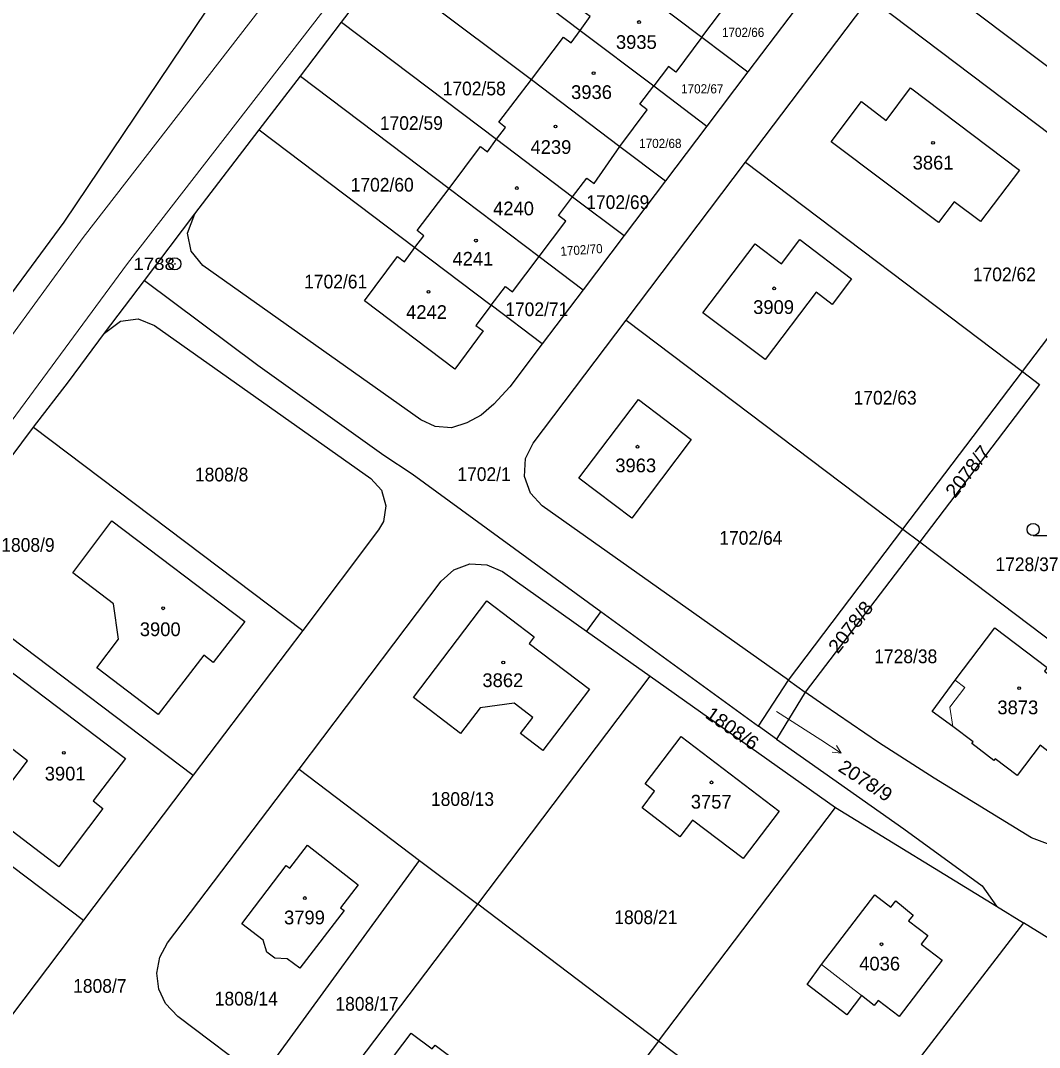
# Model space of a CAD drawing. Extents: x -679733 to -673243, y -1075091 to -1066557.
# Drawn here: x -677232.8 to -677106.6, y -1072174.7 to -1072047.5 of the extents above; entities that cross this region are included whole.
import ezdxf
from ezdxf.enums import TextEntityAlignment as Align

# ---------------------------------------------------------------- set-up
doc = ezdxf.new("R2010")
doc.units = 0
doc.header["$LTSCALE"] = 0.68
for name, color, linetype, lineweight in [('1', 7, 'Continuous', 25), ('3', 7, 'Continuous', 25), ('4', 7, 'Continuous', 13), ('5', 7, 'Continuous', 25), ('7', 7, 'Continuous', 13), ('8', 7, 'Continuous', 25)]:
    doc.layers.add(name, color=color, linetype=linetype, lineweight=lineweight)
doc.layers.add('2', color=7, linetype='Continuous')

msp = doc.modelspace()

# ---------------------------------------------------------------- linework, layer by layer
at = {"layer": '1'}
for p, q in [((-677182.68, -1072034.25), (-677163.47, -1072048.76)), ((-677187.85, -1072041), (-677169.51, -1072054.86)), ((-677159.34, -1072041.36), (-677148.4, -1072049.62)), ((-677193.01, -1072047.75), (-677173.82, -1072062.25)), ((-677163.47, -1072048.76), (-677154.37, -1072055.64)), ((-677148.4, -1072049.62), (-677142.72, -1072053.91)), ((-677198.12, -1072054.42), (-677179.71, -1072068.33)), ((-677169.51, -1072054.86), (-677158.55, -1072063.14)), ((-677154.37, -1072055.64), (-677147.79, -1072060.61)), ((-677173.82, -1072062.25), (-677164.41, -1072069.36)), ((-677161.74, -1072067.71), (-677158.55, -1072063.14)), ((-677158.55, -1072063.14), (-677152.92, -1072067.39)), ((-677166.17, -1072071.69), (-677164.41, -1072069.36)), ((-677164.41, -1072069.36), (-677158.04, -1072074.17)), ((-677165.25, -1072072.38), (-677166.17, -1072071.69)), ((-677158.04, -1072074.17), (-677163.11, -1072080.87)), ((-677185.24, -1072077.4), (-677183.94, -1072075.66)), ((-677171.84, -1072081.15), (-677168.54, -1072076.76)), ((-677168.54, -1072076.76), (-677163.11, -1072080.87)), ((-677163.11, -1072080.87), (-677168.18, -1072087.57)), ((-677174.5, -1072082.79), (-677176.4, -1072085.28)), ((-677168.18, -1072087.57), (-677174.5, -1072082.79)), ((-677108.7, -1072091), (-677106.59, -1072092.6)), ((-677244.65, -1072115.8), (-677231.15, -1072097.9)), ((-677231.15, -1072097.9), (-677197.83, -1072123.04)), ((-677137.7, -1072129.2), (-677123.52, -1072110.51)), ((-677123.52, -1072110.51), (-677121.44, -1072112.08)), ((-677121.44, -1072112.08), (-677135.61, -1072130.68)), ((-677244.65, -1072115.8), (-677211.4, -1072140.98)), ((-677176.16, -1072156.95), (-677154.82, -1072128.72)), ((-677141.39, -1072134.89), (-677137.7, -1072129.2)), ((-677137.7, -1072129.2), (-677135.61, -1072130.68)), ((-677135.61, -1072130.68), (-677139.15, -1072136.51)), ((-677257.75, -1072134.18), (-677224.98, -1072158.93)), ((-677139.15, -1072136.51), (-677141.39, -1072134.89)), ((-677153.76, -1072173.89), (-677131.86, -1072144.98)), ((-677153.76, -1072173.89), (-677176.16, -1072156.95))]:
    msp.add_line(p, q, dxfattribs=at)
for points in [[(-677138.12, -1071946.93), (-677209.73, -1072046.25), (-677227.4, -1072072.51), (-677269.53, -1072129.61), (-677328.01, -1072227.8), (-677386.47, -1072326.07), (-677421.34, -1072376.99), (-677442.67, -1072407.86), (-677458.14, -1072430.48), (-677459.36, -1072432.27)], [(-677231.15, -1072097.9), (-677226.84, -1072092.28), (-677222.36, -1072086.25), (-677217.4, -1072079.71), (-677211.17, -1072071.48), (-677203.22, -1072061.09), (-677198.12, -1072054.42), (-677193.01, -1072047.75), (-677187.85, -1072041), (-677182.68, -1072034.25), (-677177.58, -1072027.58), (-677172.47, -1072020.91), (-677163.66, -1072009.39), (-677149.55, -1071990.94), (-677120.17, -1071952.73)], [(-677143.01, -1072065.09), (-677128.23, -1072045.55), (-677126.83, -1072045.35), (-677093.28, -1072070.69), (-677089.36, -1072065.52), (-677093.71, -1072062.23), (-677124.11, -1072039.27), (-677128.9, -1072035.65), (-677137.65, -1072047.21), (-677142.72, -1072053.91), (-677147.79, -1072060.61), (-677152.92, -1072067.39), (-677158.04, -1072074.17)], [(-677163.47, -1072048.76), (-677162.22, -1072047.06), (-677163.14, -1072046.38), (-677159.34, -1072041.36)], [(-677148.4, -1072049.62), (-677145.08, -1072045.18), (-677145.98, -1072044.5), (-677144.25, -1072042.22)], [(-677169.51, -1072054.86), (-677165.53, -1072049.62), (-677164.61, -1072050.3), (-677163.47, -1072048.76)], [(-677148.4, -1072049.62), (-677151.63, -1072053.93), (-677152.55, -1072053.24), (-677154.37, -1072055.64)], [(-677173.82, -1072062.25), (-677172.73, -1072060.77), (-677173.55, -1072060.13), (-677169.51, -1072054.86)], [(-677158.55, -1072063.14), (-677155.17, -1072058.6), (-677156.08, -1072057.91), (-677154.37, -1072055.64)], [(-677203.22, -1072061.09), (-677183.94, -1072075.66), (-677182.83, -1072074.18), (-677183.65, -1072073.54), (-677179.71, -1072068.33)], [(-677179.71, -1072068.33), (-677175.8, -1072063.15), (-677174.96, -1072063.78), (-677173.82, -1072062.25)], [(-677137.7, -1072129.2), (-677168.17, -1072107.63), (-677169.63, -1072106.05), (-677170.38, -1072103.98), (-677170.26, -1072101.78), (-677169.31, -1072099.85), (-677157.79, -1072084.63), (-677143.01, -1072065.09)], [(-677143.01, -1072065.09), (-677108.7, -1072091), (-677093.28, -1072070.69)], [(-677164.41, -1072069.36), (-677162.66, -1072067.05), (-677161.74, -1072067.71)], [(-677179.71, -1072068.33), (-677168.54, -1072076.76), (-677165.25, -1072072.38)], [(-677168.18, -1072087.57), (-677172.2, -1072092.88), (-677174.16, -1072095.02), (-677175.75, -1072096.39), (-677177.5, -1072097.36), (-677179.41, -1072097.95), (-677181.41, -1072097.81), (-677183.22, -1072096.97), (-677210.19, -1072077.88), (-677211.66, -1072076.11), (-677212.08, -1072073.85), (-677211.17, -1072071.48)], [(-677183.94, -1072075.66), (-677174.5, -1072082.79), (-677172.74, -1072080.48), (-677171.84, -1072081.15)], [(-677176.4, -1072085.28), (-677175.48, -1072085.97), (-677179, -1072090.69), (-677190.19, -1072082.26), (-677186.08, -1072076.77), (-677185.24, -1072077.4)], [(-677217.4, -1072079.71), (-677203.4, -1072090.19), (-677187.8, -1072101.36), (-677184.29, -1072103.66), (-677160.91, -1072120.7), (-677141.39, -1072134.89)], [(-677222.36, -1072086.25), (-677220.4, -1072084.77), (-677218.22, -1072084.49), (-677216.17, -1072085.29), (-677189.41, -1072104.23), (-677188.09, -1072105.7), (-677187.53, -1072107.61), (-677187.84, -1072109.58), (-677188.43, -1072110.61), (-677197.83, -1072123.04), (-677211.4, -1072140.98), (-677224.98, -1072158.93), (-677238.25, -1072176.47), (-677251.52, -1072194.02)], [(-677157.79, -1072084.63), (-677123.52, -1072110.51), (-677108.7, -1072091)], [(-677106.59, -1072092.6), (-677121.44, -1072112.08), (-677090.98, -1072135.09)], [(-677198.28, -1072140.22), (-677180.68, -1072116.95), (-677179.1, -1072115.53), (-677177.12, -1072114.82), (-677175.02, -1072114.91), (-677173.11, -1072115.77), (-677162.69, -1072123.15)], [(-677160.91, -1072120.7), (-677162.69, -1072123.15), (-677154.82, -1072128.72), (-677131.86, -1072144.98), (-677111.94, -1072157.2)], [(-677090.98, -1072135.09), (-677100.28, -1072147.39), (-677101.76, -1072148.73), (-677103.62, -1072149.47), (-677105.62, -1072149.48), (-677107.58, -1072148.73), (-677119.65, -1072141.33), (-677126.55, -1072136.93), (-677133.31, -1072132.31), (-677135.61, -1072130.68)], [(-677139.15, -1072136.51), (-677123.39, -1072147.6), (-677113.7, -1072154.66), (-677111.94, -1072157.2), (-677108.59, -1072159.26)], [(-677203.02, -1072178.61), (-677213.3, -1072170.85), (-677214.8, -1072169.25), (-677215.64, -1072167.44), (-677215.88, -1072165.46), (-677215.51, -1072163.5), (-677214.56, -1072161.74), (-677198.28, -1072140.22)], [(-677198.28, -1072140.22), (-677183.35, -1072151.51), (-677176.16, -1072156.95)], [(-677203.02, -1072178.61), (-677201.8, -1072176.85), (-677183.35, -1072151.51)], [(-677203.02, -1072178.61), (-677196.35, -1072183.65), (-677176.16, -1072156.95)], [(-677082.85, -1072175.14), (-677086.97, -1072181.02), (-677093.32, -1072176.54), (-677089.42, -1072171.09), (-677108.59, -1072159.26), (-677131.37, -1072188.86), (-677097.67, -1072213.39)], [(-677154.6, -1072218.99), (-677132.33, -1072190.1), (-677153.76, -1072173.89), (-677171.45, -1072197.13), (-677175.99, -1072203.1)]]:
    msp.add_lwpolyline(points, dxfattribs=at)
for points in [[(-677119.12, -1072072.55), (-677132.41, -1072062.58), (-677128.63, -1072057.58), (-677125.6, -1072059.93), (-677122.57, -1072055.89), (-677109.08, -1072066.09), (-677113.91, -1072072.44), (-677117.16, -1072069.97)], [(-677136.29, -1072074.66), (-677129.87, -1072079.52), (-677132.28, -1072082.7), (-677134.27, -1072081.19), (-677140.59, -1072089.51), (-677148.28, -1072083.74), (-677141.81, -1072075.2), (-677138.54, -1072077.67)], [(-677157.09, -1072109.14), (-677163.64, -1072104.19), (-677156.27, -1072094.46), (-677149.73, -1072099.42)], [(-677205, -1072121.93), (-677208.9, -1072127.01), (-677210.09, -1072126.12), (-677215.72, -1072133.46), (-677223.31, -1072127.68), (-677220.62, -1072124.14), (-677221.27, -1072119.75), (-677226.28, -1072115.92), (-677221.46, -1072109.47)], [(-677184.13, -1072131.36), (-677175.03, -1072119.38), (-677169.17, -1072123.85), (-677169.78, -1072124.65), (-677162.34, -1072130.3), (-677168.12, -1072137.9), (-677170.87, -1072135.81), (-677169.35, -1072133.82), (-677171.66, -1072132.06), (-677175.86, -1072132.62), (-677178.28, -1072135.8)], [(-677117.05, -1072129.2), (-677112.13, -1072122.73), (-677105.66, -1072127.62), (-677106, -1072128.08), (-677098.59, -1072133.68), (-677103.25, -1072139.81), (-677106.53, -1072137.27), (-677109.37, -1072141), (-677112.1, -1072138.93), (-677112.28, -1072139.16), (-677114.97, -1072137.06), (-677114.8, -1072136.83), (-677117.35, -1072134.96), (-677119.89, -1072133.07)], [(-677228.04, -1072152.33), (-677236.8, -1072145.61), (-677231.92, -1072139.17), (-677239.14, -1072133.6), (-677234.62, -1072127.62), (-677219.79, -1072138.89), (-677223.76, -1072144.16), (-677222.56, -1072145.07)], [(-677149.57, -1072146.52), (-677151.15, -1072148.61), (-677155.8, -1072145.02), (-677154.26, -1072142.96), (-677155.43, -1072142.05), (-677150.99, -1072136.16), (-677138.83, -1072145.42), (-677143.31, -1072151.29)], [(-677205.37, -1072159.36), (-677199.86, -1072152.15), (-677199.44, -1072152.49), (-677197.24, -1072149.62), (-677190.98, -1072154.53), (-677193.16, -1072157.38), (-677192.71, -1072157.72), (-677198.18, -1072164.87), (-677199.74, -1072163.69), (-677201.3, -1072163.61), (-677202.28, -1072162.89), (-677202.74, -1072161.37)], [(-677120.42, -1072160.83), (-677121.24, -1072161.89), (-677118.67, -1072163.87), (-677124, -1072170.84), (-677126.6, -1072168.87), (-677127.06, -1072169.48), (-677128.64, -1072168.26), (-677130.46, -1072170.63), (-677135.38, -1072166.86), (-677133.61, -1072164.42), (-677127.01, -1072155.78), (-677125.02, -1072157.31), (-677124.41, -1072156.52), (-677122.25, -1072158.29), (-677122.81, -1072159)], [(-677181.44, -1072174.37), (-677177.74, -1072177.16), (-677177.44, -1072176.77), (-677174.41, -1072179.06), (-677174.71, -1072179.46), (-677174.08, -1072179.94), (-677179.08, -1072186.54), (-677182.31, -1072184.11), (-677182.58, -1072184.47), (-677184.74, -1072182.84), (-677184.47, -1072182.48), (-677186.46, -1072180.98), (-677186.09, -1072180.47), (-677188.67, -1072178.52), (-677184.4, -1072172.89), (-677181.82, -1072174.86)]]:
    msp.add_lwpolyline(points, close=True, dxfattribs=at)
at = {"layer": '3'}
msp.add_line((-677107.383, -1072111.3), (-677105.633, -1072111.3), dxfattribs=at)
msp.add_circle((-677107.3829, -1072110.5498), 0.75, dxfattribs=at)
at = {"layer": '4'}
for p, q in [((-677182.2, -1072029.42), (-677219.52, -1072077.64)), ((-677225.03, -1072074.4), (-677202.99, -1072045.99)), ((-677266.43, -1072131.29), (-677225.03, -1072074.4)), ((-677219.52, -1072077.64), (-677260.8, -1072133.6)), ((-677115.85, -1072130.1), (-677117.05, -1072129.2)), ((-677117.72, -1072132.56), (-677115.85, -1072130.1)), ((-677117.35, -1072134.96), (-677117.72, -1072132.56)), ((-677128.64, -1072168.26), (-677133.61, -1072164.42))]:
    msp.add_line(p, q, dxfattribs=at)
at = {"layer": '5'}
for centre in [(-677156.1868, -1072047.7292), (-677161.8068, -1072054.0592), (-677166.5268, -1072060.6592), (-677119.7868, -1072062.6792), (-677171.3268, -1072068.2792), (-677176.3768, -1072074.7892), (-677182.2568, -1072081.1392), (-677139.4668, -1072080.6992), (-677156.3868, -1072100.2992), (-677215.1168, -1072120.3092), (-677172.9968, -1072127.0192), (-677109.1268, -1072130.1892), (-677227.4068, -1072138.1892), (-677147.2068, -1072141.8592), (-677197.5768, -1072156.1792), (-677126.1768, -1072161.8992)]:
    msp.add_circle(centre, 0.175, dxfattribs=at)
at = {"layer": '7'}
msp.add_line((-677131.183, -1072138.244), (-677131.75, -1072137.279), dxfattribs=at)
msp.add_lwpolyline([(-677139.16, -1072133.07), (-677133.7, -1072136.61), (-677131.183, -1072138.244), (-677132.296, -1072138.119)], dxfattribs=at)
at = {"layer": '8'}
for radius in [0.75, 0.03]:
    msp.add_circle((-677213.66, -1072077.6698), radius, dxfattribs=at)

# ---------------------------------------------------------------- texts
at = {"layer": '2', "width": 0.95}
for s, height, p in [('1702/66', 1.14, (-677145.92, -1072049.58)), ('1702/58', 1.7, (-677180.5, -1072056.81)), ('1702/67', 1.14, (-677150.98, -1072056.57)), ('1702/59', 1.7, (-677188.28, -1072061.09)), ('1702/68', 1.14, (-677156.17, -1072063.33)), ('1702/60', 1.7, (-677191.89, -1072068.729)), ('1702/61', 1.7, (-677197.65, -1072080.71)), ('1702/62', 1.7, (-677114.86, -1072079.82)), ('1702/63', 1.7, (-677129.62, -1072095.09)), ('1808/8', 1.7, (-677211.17, -1072104.6)), ('1702/1', 1.7, (-677178.68, -1072104.55)), ('1702/64', 1.7, (-677146.25, -1072112.44)), ('1808/9', 1.7, (-677235.15, -1072113.31)), ('1728/37', 1.7, (-677112.06, -1072115.71)), ('1728/38', 1.7, (-677127.07, -1072127.1)), ('1808/13', 1.7, (-677181.95, -1072144.769)), ('1808/21', 1.7, (-677159.25, -1072159.4)), ('1808/7', 1.7, (-677226.25, -1072167.9)), ('1808/14', 1.7, (-677208.72, -1072169.479)), ('1808/17', 1.7, (-677193.78, -1072170.12))]:
    msp.add_text(s, height=height, dxfattribs=at).set_placement(p)
at = {"layer": '2'}
for s, p in [('3935', (-677159.05, -1072051.06)), ('3936', (-677164.6, -1072057.259)), ('3861', (-677122.31, -1072065.989)), ('3909', (-677142.06, -1072083.87)), ('3963', (-677159.13, -1072103.47)), ('3900', (-677218, -1072123.749)), ('3862', (-677175.58, -1072130.06)), ('3873', (-677111.82, -1072133.42)), ('3901', (-677229.77, -1072141.62)), ('3757', (-677149.78, -1072145.1)), ('3799', (-677200.14, -1072159.43))]:
    msp.add_text(s, height=1.7, dxfattribs=at).set_placement(p)
for s, p in [('4239', (-677167.1, -1072064.06)), ('4240', (-677171.73, -1072071.66)), ('4241', (-677176.76, -1072077.89)), ('4242', (-677182.5, -1072084.489)), ('4036', (-677126.4, -1072165.14))]:
    msp.add_text(s, height=1.7, dxfattribs=at).set_placement(p, align=Align.CENTER)
at = {"layer": '2', "width": 0.95}
for s, p in [('1702/69', (-677158.82, -1072070.88)), ('1702/71', (-677168.85, -1072084.14))]:
    msp.add_text(s, height=1.7, dxfattribs=at).set_placement(p, align=Align.CENTER)
msp.add_text('1702/70', height=1.139, rotation=4, dxfattribs=at).set_placement((-677163.2732, -1072076.5058), align=Align.CENTER)
at = {"layer": '2', "width": 1.05}
for s, rotation, p in [('2078/7', 52, (-677117.06, -1072106.763)), ('2078/8', 52, (-677131.57, -1072126.023)), ('1808/6', 325, (-677148.107, -1072133.766)), ('2078/9', 327, (-677131.663, -1072140.366))]:
    msp.add_text(s, height=1.7, rotation=rotation, dxfattribs=at).set_placement(p)
at = {"layer": '8', "width": 1.15}
msp.add_text('1788', height=1.5, dxfattribs=at).set_placement((-677213.659, -1072078.419), align=Align.RIGHT)

doc.saveas('drawing.dxf')
